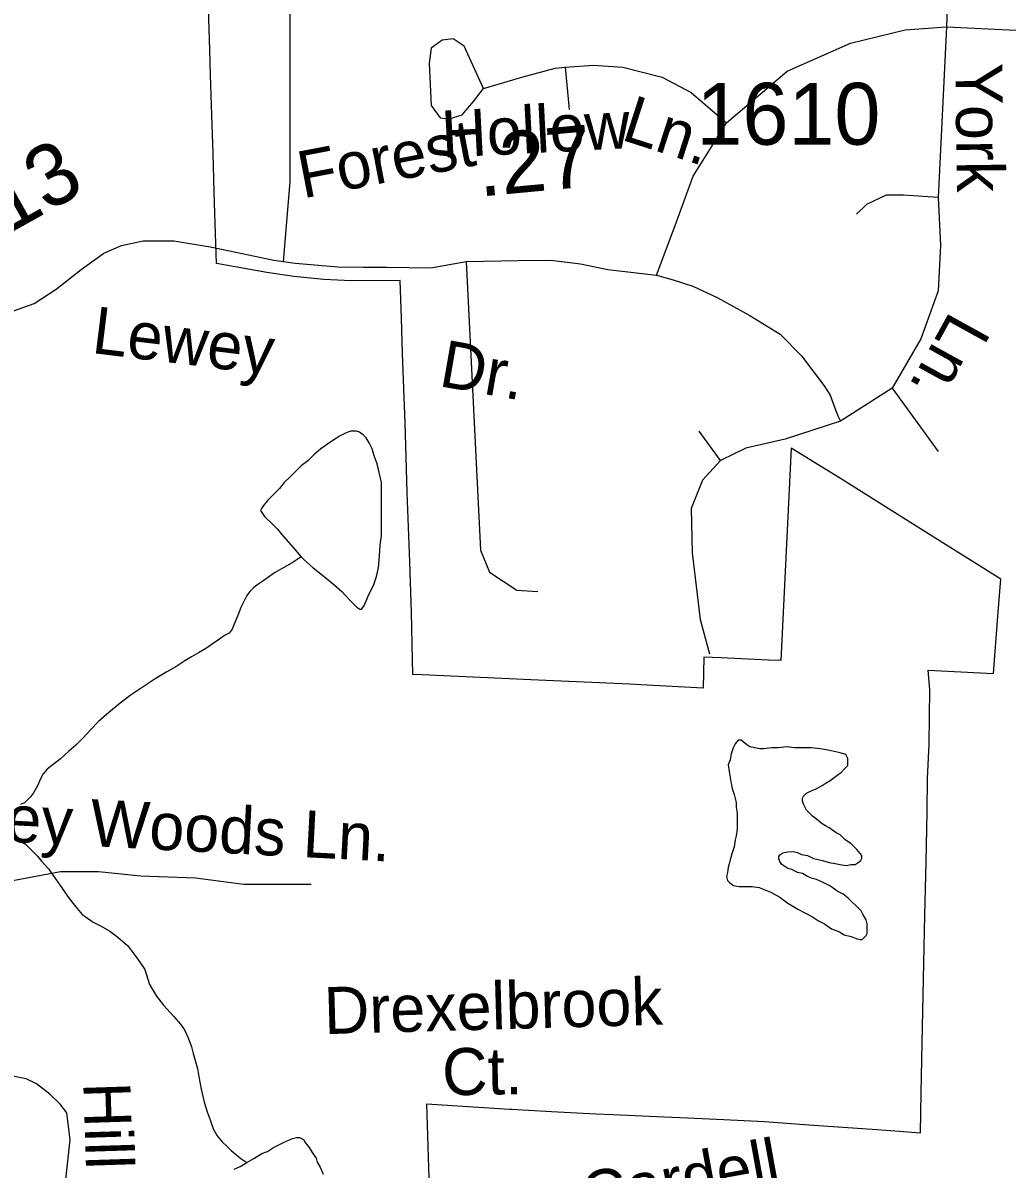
# Model space of a CAD drawing. Extents: x 2001466 to 2224147, y 644118 to 847247.
# Drawn here: x 2037800 to 2039788, y 734590 to 736907 of the extents above; entities that cross this region are included whole.
import ezdxf

# ---------------------------------------------------------------- set-up
doc = ezdxf.new("R2010")
doc.units = 0
for name, color, linetype in [('Exist Boundary Political City Limit New', 7, 'Continuous'), ('Exist Hydrographic Misc Water Feature', 7, 'Continuous'), ('Exist Road Non-System Type 51', 7, 'Continuous'), ('Exist Road Non-System Type 51 Label', 7, 'Continuous'), ('Exist Road Secondary Mileage Hundredths English Label', 7, 'Continuous'), ('Exist Road Secondary Type 41 Attributed', 7, 'Continuous'), ('Exist Road Secondary Type 51 Attributed', 7, 'Continuous'), ('Exist Road Secondary Type 51 Label', 7, 'Continuous'), ('Exist Road Secondary Type 51 Number Label', 7, 'Continuous'), ('Map Preparation Boundary City Limit Buffer Line', 7, 'Continuous')]:
    doc.layers.add(name, color=color, linetype=linetype)

msp = doc.modelspace()

# ---------------------------------------------------------------- linework, layer by layer
at = {"layer": 'Exist Boundary Political City Limit New'}
for points in [[(2039629.2, 735598.6), (2039761, 735591.8), (2039769.8, 735707.4), (2039775.5, 735782.4), (2039597.2, 735894.2), (2039451.6, 735985.6), (2039352.4, 736047.4), (2039331.6, 735617.6), (2039306.1, 735618.8), (2039210.9, 735623.2), (2039175.8, 735624.8), (2039174.2, 735561.8), (2039048.5, 735568.9), (2039026.1, 735570.2), (2038826.1, 735579.1), (2038606.6, 735589), (2038587.5, 735589.6), (2038587, 735619.2), (2038584.9, 735714.8), (2038581.4, 735817.3), (2038579, 735887.5), (2038576.6, 735957.8), (2038574.2, 736028.6), (2038571.9, 736098.2), (2038569.5, 736167.4), (2038567.1, 736238.9), (2038564.8, 736309.6), (2038562.1, 736386.1), (2038463.4, 736385.6), (2038408.2, 736388.1), (2038347.6, 736394), (2038292.9, 736402.1), (2038191, 736420.1), (2038189.1, 736480.2), (2038187.9, 736521.2), (2038186.5, 736565), (2038184, 736643.4), (2038181.6, 736720.1), (2038179.1, 736801.1), (2038177.5, 736852), (2038166.4, 737211.3)], [(2038621.8, 734532.4), (2038620, 734592.7), (2038616.1, 734722), (2038709.9, 734715.8), (2038782.8, 734711.3), (2038786.8, 734711.1), (2038867.9, 734706.1), (2038957.8, 734701.4), (2038992, 734699.9), (2039036.9, 734698), (2039065, 734696.8), (2039126.6, 734694.2), (2039142.4, 734693.5), (2039216.1, 734690), (2039298, 734686.1), (2039387.9, 734679.6), (2039516.1, 734670.4), (2039552.8, 734667.8), (2039613.2, 734663.4), (2039614.9, 734743.6), (2039616.9, 734845.4), (2039619.5, 734973.7), (2039622, 735103.2), (2039624.6, 735210.6), (2039627.1, 735311.7), (2039627.8, 735379.2), (2039631.1, 735448.9), (2039632.2, 735559.5), (2039629.2, 735598.6)]]:
    msp.add_lwpolyline(points, dxfattribs=at)
at = {"layer": 'Exist Hydrographic Misc Water Feature'}
for points in [[(2038362.3, 735827.5), (2038368.2, 735821.5), (2038386.3, 735805.5), (2038408.4, 735787.6), (2038428.3, 735771.6), (2038444.3, 735757.6), (2038460.3, 735739.7), (2038470.3, 735729.7), (2038474.4, 735725.7), (2038480.4, 735721.7), (2038484.3, 735721.7), (2038488.4, 735727.7), (2038494.3, 735739.7), (2038498.4, 735749.7), (2038508.3, 735769.8), (2038514.2, 735787.8), (2038518.3, 735805.8), (2038520.2, 735829.8), (2038522, 735851.8), (2038524.1, 735869.7), (2038524.1, 735891.7), (2038524.1, 735913.8), (2038524.1, 735939.8), (2038524.1, 735957.8), (2038524.1, 735977.8), (2038519.8, 735997.7), (2038515.9, 736015.7), (2038509.9, 736031.7), (2038505.8, 736045.7), (2038499.7, 736057.7), (2038493.7, 736067.7), (2038487.8, 736073.7), (2038479.8, 736079.6), (2038473.8, 736081.6), (2038461.7, 736081.6), (2038451.7, 736077.6), (2038439.8, 736071.6), (2038433.6, 736067.6), (2038421.7, 736059.6), (2038401.8, 736045.5), (2038387.9, 736033.5), (2038375.8, 736021.4), (2038361.9, 736011.4), (2038351.8, 736001.4), (2038339.9, 735989.4), (2038328, 735977.4), (2038318, 735965.4), (2038310, 735957.4), (2038302, 735949.3), (2038294, 735941.3), (2038286, 735931.3), (2038282.1, 735925.3), (2038280, 735921.3), (2038284.1, 735915.3), (2038288, 735909.3), (2038304, 735893.4), (2038314.1, 735883.4), (2038322.1, 735873.4), (2038350.2, 735841.4), (2038362.3, 735827.5)], [(2038362.3, 735827.5), (2038344.2, 735815.5), (2038322.3, 735803.4), (2038308.3, 735795.4), (2038286.4, 735779.3), (2038274.3, 735771.3), (2038266.3, 735765.3), (2038258.3, 735757.3), (2038252.4, 735749.3), (2038248.3, 735741.2), (2038240.5, 735725.2), (2038234.5, 735711.2), (2038226.5, 735691.2), (2038222.4, 735681.3), (2038216.5, 735673.2), (2038208.7, 735669.2), (2038202.5, 735665.2), (2038194.5, 735659.2), (2038184.7, 735653.2), (2038170.5, 735643.1), (2038154.6, 735633.1), (2038140.6, 735625.1), (2038126.7, 735617.1), (2038108.8, 735605), (2038090.8, 735595), (2038066.8, 735580.9), (2038042.8, 735564.9), (2038016.8, 735546.9), (2037992.8, 735528.8), (2037968.8, 735508.8), (2037952.8, 735494.8), (2037937, 735478.7), (2037921, 735460.7), (2037907.1, 735446.7), (2037892.9, 735434.6), (2037875.1, 735418.6), (2037867.1, 735412.6), (2037849, 735398.5), (2037841, 735388.5), (2037835.1, 735378.5), (2037829.1, 735364.5), (2037821.1, 735350.5), (2037815.2, 735342.5), (2037807.2, 735334.5), (2037803.3, 735330.5), (2037795.3, 735326.5)], [(2039401.1, 735357.5), (2039415, 735365.5), (2039421, 735369.5), (2039431, 735375.6), (2039438.8, 735381.6), (2039446.8, 735387.6), (2039452.9, 735391.6), (2039460.9, 735399.7), (2039466.9, 735405.7), (2039466.9, 735413.7), (2039466.9, 735419.7), (2039462.8, 735427.7), (2039450.9, 735431.6), (2039432.8, 735435.6), (2039422.8, 735437.5), (2039410.9, 735439.5), (2039392.9, 735441.4), (2039384.9, 735441.4), (2039372.8, 735441.4), (2039358.8, 735441.4), (2039342.8, 735443.4), (2039326.8, 735441.3), (2039312.9, 735441.3), (2039296.9, 735439.3), (2039288.9, 735439.3), (2039278.9, 735441.3), (2039268.8, 735443.3), (2039262.9, 735447.3), (2039254.9, 735453.2), (2039250.8, 735457.2), (2039244.8, 735457.2), (2039238.9, 735449.2), (2039234.8, 735441.2), (2039232.9, 735435.2), (2039230.9, 735429.2), (2039228.8, 735417.2), (2039224.9, 735407.1), (2039227, 735393.2), (2039229, 735381.2), (2039230.9, 735369.2), (2039232.9, 735359.2), (2039237, 735347.2), (2039240.9, 735331.2), (2039241.1, 735321.2), (2039243.2, 735309.2), (2039243.2, 735301.2), (2039243.2, 735287.2)], [(2039243.2, 735287.2), (2039243.2, 735277.2), (2039241.1, 735263.2), (2039239.3, 735255.2), (2039237.2, 735241.2), (2039233.1, 735229.2), (2039229.2, 735215.2), (2039227.2, 735207.2), (2039225.1, 735199.2), (2039223.3, 735189.2), (2039221.4, 735181.2), (2039223.3, 735173.2), (2039227.4, 735169.2), (2039235.4, 735163.2), (2039247.3, 735161.3), (2039259.4, 735161.3), (2039273.3, 735161.3), (2039287.3, 735159.3), (2039297.3, 735155.3), (2039311.3, 735149.4), (2039329.3, 735139.4), (2039345.3, 735127.5), (2039365.4, 735115.5), (2039381.4, 735107.5), (2039395.5, 735099.5), (2039407.4, 735091.6), (2039419.5, 735085.6), (2039433.5, 735075.6), (2039449.5, 735069.6), (2039459.5, 735063.6), (2039473.4, 735059.7), (2039483.5, 735055.7), (2039491.5, 735053.7), (2039495.4, 735053.7), (2039499.5, 735057.8), (2039503.4, 735061.8), (2039505.4, 735065.8), (2039505.4, 735075.8), (2039505.4, 735085.8), (2039503.4, 735093.8), (2039497.4, 735103.7), (2039493.3, 735111.7), (2039483.3, 735121.7), (2039473.2, 735131.7), (2039467.3, 735137.7), (2039457.2, 735145.7), (2039445.4, 735151.7), (2039431.4, 735161.6), (2039415.4, 735169.6), (2039403.3, 735175.5), (2039395.3, 735177.5), (2039385.3, 735181.5), (2039375.2, 735187.4), (2039365.2, 735189.5), (2039353.3, 735195.5), (2039345.3, 735197.5), (2039339.1, 735201.4), (2039333.2, 735205.4), (2039329.3, 735211.4), (2039327.2, 735217.4), (2039327.2, 735221.4), (2039329.3, 735225.4), (2039335.2, 735229.4), (2039345.3, 735231.4), (2039357.2, 735231.5), (2039365.2, 735229.5), (2039373.2, 735225.5), (2039385.3, 735223.5), (2039397.2, 735217.5), (2039415.2, 735213.6), (2039429.2, 735209.6), (2039441.3, 735207.6), (2039451.3, 735205.6), (2039463.2, 735203.6), (2039473.2, 735205.6), (2039481.2, 735205.7), (2039487.2, 735209.7), (2039493.1, 735213.7), (2039495.2, 735217.7), (2039495.2, 735223.7), (2039485.1, 735235.7), (2039473, 735247.7), (2039461.1, 735255.7), (2039451.1, 735265.7), (2039443.1, 735269.6), (2039429.2, 735279.6), (2039421.2, 735283.6), (2039415, 735287.5), (2039403.1, 735297.5), (2039395.1, 735303.5), (2039389.2, 735309.5), (2039383, 735315.4), (2039381, 735319.4), (2039376.9, 735327.5), (2039375, 735333.5), (2039375, 735339.5), (2039376.9, 735343.5), (2039383, 735349.5), (2039391, 735353.5), (2039401.1, 735357.5)], [(2037789.4, 735254.4), (2037805.3, 735246.5), (2037813.3, 735238.5), (2037829.5, 735222.5), (2037837.5, 735212.6), (2037851.5, 735196.6), (2037865.4, 735176.6), (2037879.6, 735156.6), (2037893.5, 735136.7), (2037909.5, 735116.7), (2037919.6, 735104.7), (2037925.5, 735100.7), (2037941.7, 735088.8), (2037957.7, 735080.8), (2037975.7, 735070.9), (2037991.7, 735058.9), (2038011.6, 735040.9), (2038029.9, 735016.9), (2038045.9, 734993), (2038055.9, 734963), (2038070.1, 734939.1), (2038084, 734921.1), (2038103.9, 734899.1), (2038118.1, 734883.1), (2038126.1, 734871.2), (2038134, 734855.2), (2038140.2, 734837.2), (2038144.1, 734823.2), (2038148.2, 734809.2), (2038152.3, 734793.2), (2038156.2, 734773.2), (2038160.3, 734751.2), (2038166.4, 734725.2), (2038172.4, 734705.3), (2038178.3, 734689.3), (2038184.5, 734671.3), (2038192.5, 734657.3), (2038202.5, 734645.3), (2038212.4, 734635.4), (2038220.6, 734627.4), (2038240.5, 734611.4), (2038252.6, 734603.4)], [(2038252.6, 734603.4), (2038266.5, 734611.4), (2038282.5, 734621.5), (2038294.4, 734625.5), (2038306.5, 734633.5), (2038326.4, 734643.6), (2038344.4, 734651.6), (2038352.4, 734653.6), (2038358.6, 734653.6), (2038362.5, 734651.6), (2038366.6, 734649.6), (2038370.5, 734643.6), (2038378.5, 734633.7), (2038384.4, 734623.7), (2038392.4, 734611.7), (2038394.5, 734603.7), (2038400.6, 734593.7), (2038406.6, 734579.8)], [(2038226.5, 734589.4), (2038238.6, 734595.4), (2038252.6, 734603.4)]]:
    msp.add_lwpolyline(points, dxfattribs=at)
at = {"layer": 'Exist Road Non-System Type 51'}
for p, q in [((2039665.9, 736898.6), (2039649.2, 736553.9)), ((2039556.1, 736168.3), (2039452.1, 736102)), ((2039556.1, 736168.3), (2039649.2, 736040.4))]:
    msp.add_line(p, q, dxfattribs=at)
for points in [[(2039391.7, 737920.8), (2039371.6, 737846.7), (2039361.5, 737763.6), (2039356.5, 737693), (2039360.6, 737606.7), (2039379, 737551.7), (2039454.3, 737450.2), (2039507.4, 737398.7), (2039593, 737289.8), (2039654.2, 737188.6), (2039674.1, 737115.9), (2039665.9, 736898.6)], [(2038339.3, 736952.3), (2038339.3, 736585.7), (2038325.8, 736424.6)], [(2039343.9, 736808.9), (2039472.3, 736866), (2039582.4, 736892.5), (2039665.9, 736898.6)], [(2039665.9, 736898.6), (2039792.3, 736892.5), (2039889.7, 736890.5), (2039993.2, 736890.1)], [(2038730.5, 736774.2), (2038691.7, 736859.9), (2038669.3, 736874.2), (2038646.9, 736872.1), (2038624.5, 736855.8), (2038620.4, 736825.2), (2038624.5, 736739.6), (2038642.8, 736715.1), (2038661.2, 736713.1), (2038687.7, 736721.2), (2038710.1, 736747.7), (2038730.5, 736774.2)], [(2038730.5, 736774.2), (2038807.9, 736796.7), (2038875.2, 736815), (2038895.5, 736817.1), (2038952.6, 736821.1), (2039011.7, 736817.1), (2039091.2, 736796.7), (2039150.3, 736766.1), (2039221.6, 736704.9)], [(2038895.5, 736817.1), (2038903.7, 736731.4)], [(2039080.2, 736396.7), (2039117.7, 736496.9), (2039154.4, 736596.8), (2039221.6, 736704.9), (2039343.9, 736808.9)], [(2039649.2, 736553.9), (2039579.2, 736558.8), (2039544.2, 736558.8), (2039504.3, 736539.4), (2039484.3, 736520)], [(2039649.2, 736553.9), (2039654.2, 736457), (2039649.2, 736365), (2039614.2, 736268.1), (2039556.1, 736168.3)], [(2038695.8, 736424.3), (2038724.4, 735841), (2038742.7, 735796.5), (2038797.7, 735759.8), (2038840.5, 735757.4)], [(2039209.4, 736022.5), (2039166.6, 736081.7)], [(2039452.1, 736102), (2039339.8, 736065.3), (2039260.4, 736047), (2039209.4, 736022.5)], [(2039209.4, 736022.5), (2039172.7, 735982.1), (2039150.3, 735925), (2039152.3, 735835.3), (2039168.6, 735700.7), (2039187, 735631.4)], [(2037357.8, 735051.9), (2037412.6, 735054.2), (2037506.1, 735066.2), (2037590, 735090.2), (2037697.9, 735138.1), (2037757.8, 735169.3), (2037875.8, 735191.3), (2037952.3, 735191.3), (2038038.1, 735182.8), (2038148.6, 735178.6), (2038246.3, 735165.8), (2038382.2, 735165.8)], [(2037845.1, 734513.7), (2037885.2, 734556.9), (2037895.4, 734649.2), (2037888.6, 734703.9), (2037874.9, 734721), (2037854.4, 734741.5), (2037827.1, 734762), (2037806.6, 734772.3), (2037772.5, 734779.1), (2037714.4, 734775.7), (2037676.4, 734773.1), (2037576.5, 734777.2), (2037524.5, 734778.3), (2037482.5, 734775.1), (2037460.4, 734769.6), (2037446.1, 734755.9), (2037430.6, 734682.2), (2037419.8, 734642.4), (2037414.9, 734598.5)]]:
    msp.add_lwpolyline(points, dxfattribs=at)
at = {"layer": 'Exist Road Secondary Type 41 Attributed'}
msp.add_lwpolyline([(2038204.6, 736448.4), (2038307.1, 736427.3), (2038350.3, 736421.1), (2038436, 736413.6), (2038488.1, 736412.9), (2038535.4, 736412.9), (2038624, 736411.8), (2038695.8, 736424.3), (2038800.3, 736426.2), (2038866.3, 736426.9), (2038926.2, 736419.7), (2038982, 736408.5), (2039080.2, 736396.7), (2039113.8, 736387.6), (2039153.6, 736374.3), (2039202.5, 736351.9), (2039268.7, 736315.2), (2039329.9, 736277.4), (2039372.7, 736233.6), (2039418.5, 736173.4), (2039430.7, 736154.1), (2039441.9, 736124.5), (2039447, 736111.2), (2039452.1, 736102)], dxfattribs=at)
at = {"layer": 'Exist Road Secondary Type 51 Attributed'}
msp.add_lwpolyline([(2037551.8, 736333.7), (2037571.5, 736328.4), (2037595.6, 736324.1), (2037603.1, 736323.5), (2037621.2, 736319.2), (2037652, 736314.8), (2037713.7, 736314.8), (2037763.8, 736318.9), (2037822.4, 736339.5), (2037866.9, 736368.3), (2037917.7, 736408.1), (2037963.6, 736441), (2037999.3, 736456.8), (2038043.1, 736466.4), (2038104.8, 736466.4), (2038178.2, 736454), (2038204.6, 736448.4)], dxfattribs=at)
at = {"layer": 'Map Preparation Boundary City Limit Buffer Line'}
for points in [[(2039629.2, 735598.6), (2039761, 735591.8), (2039769.8, 735707.4), (2039775.5, 735782.4), (2039597.2, 735894.2), (2039451.6, 735985.6), (2039352.4, 736047.4), (2039331.6, 735617.6), (2039306.1, 735618.8), (2039210.9, 735623.2), (2039175.8, 735624.8), (2039174.2, 735561.8), (2039048.5, 735568.9), (2039026.1, 735570.2), (2038826.1, 735579.1), (2038606.6, 735589), (2038587.5, 735589.6), (2038587, 735619.2), (2038584.9, 735714.8), (2038581.4, 735817.3), (2038579, 735887.5), (2038576.6, 735957.8), (2038574.2, 736028.6), (2038571.9, 736098.2), (2038569.5, 736167.4), (2038567.1, 736238.9), (2038564.8, 736309.6), (2038562.1, 736386.1), (2038463.4, 736385.6), (2038408.2, 736388.1), (2038347.6, 736394), (2038292.9, 736402.1), (2038191, 736420.1), (2038189.1, 736480.2), (2038187.9, 736521.2), (2038186.5, 736565), (2038184, 736643.4), (2038181.6, 736720.1), (2038179.1, 736801.1), (2038177.5, 736852), (2038166.4, 737211.3)], [(2038621.8, 734532.4), (2038620, 734592.7), (2038616.1, 734722), (2038709.9, 734715.8), (2038782.8, 734711.3), (2038786.8, 734711.1), (2038867.9, 734706.1), (2038957.8, 734701.4), (2038992, 734699.9), (2039036.9, 734698), (2039065, 734696.8), (2039126.6, 734694.2), (2039142.4, 734693.5), (2039216.1, 734690), (2039298, 734686.1), (2039387.9, 734679.6), (2039516.1, 734670.4), (2039552.8, 734667.8), (2039613.2, 734663.4), (2039614.9, 734743.6), (2039616.9, 734845.4), (2039619.5, 734973.7), (2039622, 735103.2), (2039624.6, 735210.6), (2039627.1, 735311.7), (2039627.8, 735379.2), (2039631.1, 735448.9), (2039632.2, 735559.5), (2039629.2, 735598.6)]]:
    msp.add_lwpolyline(points, dxfattribs=at)

# ---------------------------------------------------------------- texts
at = {"layer": 'Exist Road Non-System Type 51 Label'}
for s, rotation, p in [('York', 270.7728, (2039683.7, 736825.1)), ('Ln.', 342.1121, (2039006.1, 736671.4)), ('Hollow', 2.9605, (2038647.7, 736634.1)), ('Forest', 10.8646, (2038365.4, 736551.6)), ('Ln.', 241.067, (2039674.1, 736326.7)), ('Valley Woods Ln.', 357.0271, (2037552.9, 735262.7)), ('Drexelbrook', 1.6298, (2038409.3, 734862.5)), ('Ct.', 0.9582, (2038647.6, 734738.8)), ('Hill', 271.8382, (2037921.8, 734764.4)), ('Cardell', 10.2851, (2038938.5, 734487))]:
    msp.add_text(s, height=95, rotation=rotation, dxfattribs=at).set_placement(p)
at = {"layer": 'Exist Road Secondary Mileage Hundredths English Label'}
for s, rotation, p in [('.27', 5.3126, (2038722.8, 736555.5)), ('.13', 29.2278, (2037726.9, 736455.3))]:
    msp.add_text(s, height=125, rotation=rotation, dxfattribs=at).set_placement(p)
at = {"layer": 'Exist Road Secondary Type 51 Label'}
for s, rotation, p in [('Lewey', 352.9713, (2037936.9, 736239.8)), ('Dr.', 350.0984, (2038638.2, 736172.8))]:
    msp.add_text(s, height=95, rotation=rotation, dxfattribs=at).set_placement(p)
at = {"layer": 'Exist Road Secondary Type 51 Number Label'}
msp.add_text('1610', height=125, dxfattribs=at).set_placement((2039160.7, 736660.5))

doc.saveas('drawing.dxf')
